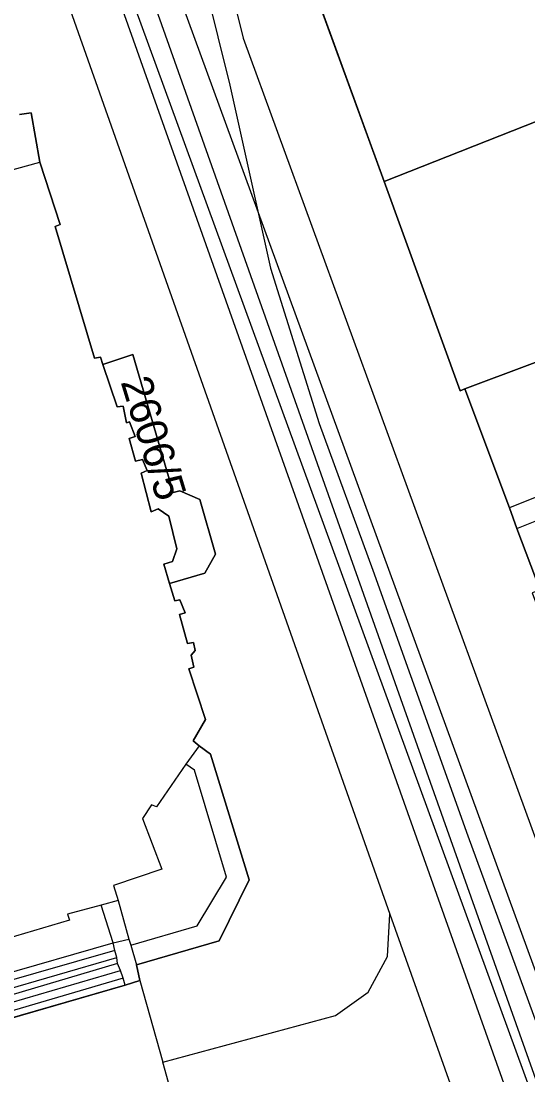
# Model space of a CAD drawing. Extents: x -263423 to -261326, y -1240067 to -1237864.
# Drawn here: x -262823.4 to -262790.6, y -1239467.2 to -1239399.1 of the extents above; entities that cross this region are included whole.
import ezdxf

# ---------------------------------------------------------------- set-up
doc = ezdxf.new("R2010")
doc.units = 0
for name, color, linetype in [('body_kn', 7, 'Continuous'), ('kladpar_druhypozemkov', 7, 'Continuous'), ('kladpar_hranice', 7, 'Continuous'), ('kladpar_parcelnecisla', 7, 'Continuous'), ('kladpar_plochy', 7, 'Continuous'), ('tarchy_linie', 7, 'Continuous'), ('zappar_hrandruhpozemk', 7, 'Continuous')]:
    doc.layers.add(name, color=color, linetype=linetype)

msp = doc.modelspace()

# ---------------------------------------------------------------- linework, layer by layer
at = {"layer": 'body_kn'}
for p, q in [((-262809.04, -1239400.21), (-262809.04, -1239400.21)), ((-262809.91, -1239403.26), (-262809.91, -1239403.26)), ((-262822.74, -1239405.05), (-262822.74, -1239405.05)), ((-262822.18, -1239408.24), (-262822.18, -1239408.24)), ((-262799.93, -1239409.48), (-262799.93, -1239409.48)), ((-262821.19, -1239412.39), (-262821.19, -1239412.39)), ((-262820.87, -1239412.27), (-262820.87, -1239412.27)), ((-262807.28, -1239415.08), (-262807.28, -1239415.08)), ((-262818.65, -1239420.9), (-262818.65, -1239420.9)), ((-262818.27, -1239420.84), (-262818.27, -1239420.84)), ((-262818.12, -1239421.3), (-262818.12, -1239421.3)), ((-262816.17, -1239420.67), (-262816.17, -1239420.67)), ((-262795.03, -1239423), (-262795.03, -1239423)), ((-262794.71, -1239422.88), (-262794.71, -1239422.88)), ((-262816.81, -1239423.99), (-262816.81, -1239423.99)), ((-262816.81, -1239423.99), (-262816.81, -1239423.99)), ((-262817.19, -1239424.04), (-262817.19, -1239424.04)), ((-262816.58, -1239425.07), (-262816.58, -1239425.07)), ((-262816.39, -1239425.01), (-262816.39, -1239425.01)), ((-262804.14, -1239425.13), (-262804.14, -1239425.13)), ((-262816.03, -1239425.97), (-262816.03, -1239425.97)), ((-262816.41, -1239426.09), (-262816.41, -1239426.09)), ((-262816, -1239427.56), (-262816, -1239427.56)), ((-262815.56, -1239427.44), (-262815.56, -1239427.44)), ((-262815.64, -1239428.33), (-262815.64, -1239428.33)), ((-262815.25, -1239428.15), (-262815.25, -1239428.15)), ((-262813.58, -1239429.58), (-262813.58, -1239429.58)), ((-262813.15, -1239429.48), (-262813.15, -1239429.48)), ((-262811.84, -1239430.03), (-262811.84, -1239430.03)), ((-262814.99, -1239430.82), (-262814.99, -1239430.82)), ((-262814.55, -1239430.64), (-262814.55, -1239430.64)), ((-262791.83, -1239430.57), (-262791.83, -1239430.57)), ((-262813.86, -1239431.1), (-262813.86, -1239431.1)), ((-262791.35, -1239431.91), (-262791.35, -1239431.91)), ((-262791.35, -1239431.91), (-262791.35, -1239431.91)), ((-262813.33, -1239433.21), (-262813.33, -1239433.21)), ((-262814.18, -1239434.21), (-262814.18, -1239434.21)), ((-262813.61, -1239434.03), (-262813.61, -1239434.03)), ((-262810.84, -1239433.56), (-262810.84, -1239433.56)), ((-262811.52, -1239434.79), (-262811.52, -1239434.79)), ((-262800.67, -1239434.59), (-262800.67, -1239434.59)), ((-262813.81, -1239435.45), (-262813.81, -1239435.45)), ((-262813.47, -1239436.58), (-262813.47, -1239436.58)), ((-262813.15, -1239436.52), (-262813.15, -1239436.52)), ((-262813.17, -1239437.47), (-262813.17, -1239437.47)), ((-262812.79, -1239437.35), (-262812.79, -1239437.35)), ((-262812.64, -1239439.33), (-262812.64, -1239439.33)), ((-262812.26, -1239439.27), (-262812.26, -1239439.27)), ((-262812.41, -1239440.09), (-262812.41, -1239440.09)), ((-262812.15, -1239439.78), (-262812.15, -1239439.78)), ((-262812.55, -1239440.98), (-262812.55, -1239440.98)), ((-262812.23, -1239440.86), (-262812.23, -1239440.86)), ((-262811.48, -1239444.25), (-262811.48, -1239444.25)), ((-262812.27, -1239445.63), (-262812.27, -1239445.63)), ((-262811.9, -1239445.95), (-262811.9, -1239445.95)), ((-262811.9, -1239445.95), (-262811.9, -1239445.95)), ((-262811.15, -1239446.48), (-262811.15, -1239446.48)), ((-262812.75, -1239447.14), (-262812.75, -1239447.14)), ((-262812.19, -1239447.53), (-262812.19, -1239447.53)), ((-262814.97, -1239449.76), (-262814.97, -1239449.76)), ((-262814.65, -1239449.9), (-262814.65, -1239449.9)), ((-262815.56, -1239450.64), (-262815.56, -1239450.64)), ((-262794.52, -1239451.76), (-262794.52, -1239451.76)), ((-262814.3, -1239453.91), (-262814.3, -1239453.91)), ((-262810.12, -1239454.44), (-262810.12, -1239454.44)), ((-262808.66, -1239454.6), (-262808.66, -1239454.6)), ((-262817.43, -1239454.98), (-262817.43, -1239454.98)), ((-262794.57, -1239455.03), (-262794.57, -1239455.03)), ((-262817.13, -1239455.94), (-262817.13, -1239455.94)), ((-262817.13, -1239455.94), (-262817.13, -1239455.94)), ((-262796.56, -1239455.53), (-262796.56, -1239455.53)), ((-262818.22, -1239456.24), (-262818.22, -1239456.24)), ((-262820.39, -1239456.82), (-262820.39, -1239456.82)), ((-262820.27, -1239457.21), (-262820.27, -1239457.21)), ((-262799.57, -1239456.83), (-262799.57, -1239456.83)), ((-262799.57, -1239456.83), (-262799.57, -1239456.83)), ((-262812.03, -1239457.58), (-262812.03, -1239457.58)), ((-262817.45, -1239458.67), (-262817.45, -1239458.67)), ((-262816.43, -1239458.44), (-262816.43, -1239458.44)), ((-262810.59, -1239458.56), (-262810.59, -1239458.56)), ((-262817.33, -1239459.18), (-262817.33, -1239459.18)), ((-262817.33, -1239459.18), (-262817.33, -1239459.18)), ((-262816.31, -1239458.82), (-262816.31, -1239458.82)), ((-262816.31, -1239458.82), (-262816.31, -1239458.82)), ((-262817.21, -1239459.63), (-262817.21, -1239459.63)), ((-262817.16, -1239460.01), (-262817.16, -1239460.01)), ((-262817.16, -1239460.01), (-262817.16, -1239460.01)), ((-262815.95, -1239460.1), (-262815.95, -1239460.1)), ((-262799.72, -1239459.57), (-262799.72, -1239459.57)), ((-262816.98, -1239460.46), (-262816.98, -1239460.46)), ((-262816.8, -1239460.97), (-262816.8, -1239460.97)), ((-262816.8, -1239460.97), (-262816.8, -1239460.97)), ((-262816.68, -1239461.42), (-262816.68, -1239461.42)), ((-262816.68, -1239461.42), (-262816.68, -1239461.42)), ((-262815.72, -1239461.12), (-262815.72, -1239461.12)), ((-262815.72, -1239461.12), (-262815.72, -1239461.12)), ((-262800.97, -1239461.87), (-262800.97, -1239461.87)), ((-262803.07, -1239463.38), (-262803.07, -1239463.38)), ((-262814.24, -1239466.4), (-262814.24, -1239466.4))]:
    msp.add_line(p, q, dxfattribs=at)
at = {"layer": 'kladpar_druhypozemkov'}
msp.add_line((-262816.69, -1239422.64), (-262816.69, -1239422.64), dxfattribs=at)
at = {"layer": 'kladpar_hranice'}
for points in [[(-262779.76, -1239384), (-262779.46, -1239384.77), (-262755.98, -1239375.68), (-262750.38, -1239389.78), (-262758.45, -1239392.78), (-262769.33, -1239397.38), (-262799.93, -1239409.48), (-262805.44, -1239394.37), (-262794.74, -1239389.96), (-262794.86, -1239389.58), (-262793.71, -1239389.28), (-262793.47, -1239389.8), (-262782.08, -1239385.34), (-262782.26, -1239384.96), (-262779.76, -1239384)], [(-262742.75, -1239403.42), (-262722.09, -1239395.67), (-262721.91, -1239396.18), (-262720.82, -1239395.89), (-262694.96, -1239385.52), (-262693.53, -1239389.88), (-262692.52, -1239393.01), (-262692.05, -1239394.48), (-262700.81, -1239397.66), (-262709.39, -1239401.1), (-262719.37, -1239405.01), (-262754.06, -1239418.55), (-262755.2, -1239418.98), (-262763.34, -1239422.04), (-262762.38, -1239424.66), (-262789.85, -1239435.88), (-262791.35, -1239431.91), (-262791.83, -1239430.57), (-262794.71, -1239422.88), (-262742.75, -1239403.42)], [(-262769.33, -1239397.38), (-262758.45, -1239392.78), (-262750.38, -1239389.78), (-262747.89, -1239388.88), (-262742.75, -1239403.42), (-262794.71, -1239422.88), (-262795.03, -1239423), (-262799.93, -1239409.48), (-262769.33, -1239397.38)], [(-262805.44, -1239394.37), (-262799.93, -1239409.48), (-262795.03, -1239423), (-262794.71, -1239422.88), (-262791.83, -1239430.57), (-262791.35, -1239431.91), (-262789.85, -1239435.88), (-262790.36, -1239436.06), (-262786.77, -1239445.74), (-262785.69, -1239448.75), (-262782.34, -1239458.1), (-262782.02, -1239457.98), (-262779.73, -1239464.25), (-262778.9, -1239466.91), (-262776.37, -1239473.56)], [(-262823.51, -1239405.16), (-262822.74, -1239405.05), (-262822.18, -1239408.24), (-262820.87, -1239412.27), (-262821.19, -1239412.39), (-262818.65, -1239420.9), (-262818.27, -1239420.84), (-262818.12, -1239421.3), (-262817.19, -1239424.04), (-262816.81, -1239423.99), (-262816.58, -1239425.07), (-262816.39, -1239425.01), (-262816.03, -1239425.97), (-262816.41, -1239426.09), (-262816, -1239427.56), (-262815.56, -1239427.44), (-262815.25, -1239428.15), (-262815.64, -1239428.33), (-262814.99, -1239430.82), (-262814.55, -1239430.64), (-262813.86, -1239431.1), (-262813.33, -1239433.21), (-262813.61, -1239434.03), (-262814.18, -1239434.21), (-262813.81, -1239435.45), (-262813.47, -1239436.58), (-262813.15, -1239436.52), (-262812.79, -1239437.35), (-262813.17, -1239437.47), (-262812.64, -1239439.33), (-262812.26, -1239439.27), (-262812.15, -1239439.78), (-262812.41, -1239440.09), (-262812.23, -1239440.86), (-262812.55, -1239440.98), (-262811.48, -1239444.25), (-262812.27, -1239445.63), (-262811.9, -1239445.95), (-262811.15, -1239446.48), (-262808.66, -1239454.6), (-262810.59, -1239458.56), (-262815.95, -1239460.1), (-262815.72, -1239461.12), (-262816.68, -1239461.42), (-262827.35, -1239464.49)], [(-262827.35, -1239464.49), (-262816.68, -1239461.42), (-262815.72, -1239461.12), (-262815.95, -1239460.1), (-262810.59, -1239458.56), (-262808.66, -1239454.6), (-262811.15, -1239446.48), (-262811.9, -1239445.95), (-262812.27, -1239445.63), (-262811.48, -1239444.25), (-262812.55, -1239440.98), (-262812.23, -1239440.86), (-262812.41, -1239440.09), (-262812.15, -1239439.78), (-262812.26, -1239439.27), (-262812.64, -1239439.33), (-262813.17, -1239437.47), (-262812.79, -1239437.35), (-262813.15, -1239436.52), (-262813.47, -1239436.58), (-262813.81, -1239435.45), (-262811.52, -1239434.79), (-262810.84, -1239433.56), (-262811.84, -1239430.03), (-262813.15, -1239429.48), (-262813.58, -1239429.58), (-262816.17, -1239420.67), (-262818.12, -1239421.3), (-262818.27, -1239420.84), (-262818.65, -1239420.9), (-262821.19, -1239412.39), (-262820.87, -1239412.27), (-262822.18, -1239408.24), (-262822.74, -1239405.05), (-262823.51, -1239405.16)], [(-262816.81, -1239423.99), (-262817.19, -1239424.04), (-262818.12, -1239421.3), (-262816.17, -1239420.67), (-262813.58, -1239429.58), (-262813.15, -1239429.48), (-262811.84, -1239430.03), (-262810.84, -1239433.56), (-262811.52, -1239434.79), (-262813.81, -1239435.45), (-262814.18, -1239434.21), (-262813.61, -1239434.03), (-262813.33, -1239433.21), (-262813.86, -1239431.1), (-262814.55, -1239430.64), (-262814.99, -1239430.82), (-262815.64, -1239428.33), (-262815.25, -1239428.15), (-262815.56, -1239427.44), (-262816, -1239427.56), (-262816.41, -1239426.09), (-262816.03, -1239425.97), (-262816.39, -1239425.01), (-262816.58, -1239425.07), (-262816.81, -1239423.99)]]:
    msp.add_lwpolyline(points, dxfattribs=at)
at = {"layer": 'kladpar_plochy'}
for p, q in [((-262805.44, -1239394.37), (-262799.93, -1239409.48)), ((-262822.74, -1239405.05), (-262823.51, -1239405.16)), ((-262822.18, -1239408.24), (-262822.74, -1239405.05)), ((-262820.87, -1239412.27), (-262822.18, -1239408.24)), ((-262799.93, -1239409.48), (-262795.03, -1239423)), ((-262821.19, -1239412.39), (-262820.87, -1239412.27)), ((-262818.65, -1239420.9), (-262821.19, -1239412.39)), ((-262818.27, -1239420.84), (-262818.65, -1239420.9)), ((-262818.12, -1239421.3), (-262818.27, -1239420.84)), ((-262816.17, -1239420.67), (-262818.12, -1239421.3)), ((-262813.58, -1239429.58), (-262816.17, -1239420.67)), ((-262795.03, -1239423), (-262794.71, -1239422.88)), ((-262794.71, -1239422.88), (-262791.83, -1239430.57)), ((-262813.15, -1239429.48), (-262813.58, -1239429.58)), ((-262811.84, -1239430.03), (-262813.15, -1239429.48)), ((-262810.84, -1239433.56), (-262811.84, -1239430.03)), ((-262791.83, -1239430.57), (-262791.35, -1239431.91)), ((-262791.35, -1239431.91), (-262789.85, -1239435.88)), ((-262811.52, -1239434.79), (-262810.84, -1239433.56)), ((-262813.81, -1239435.45), (-262811.52, -1239434.79)), ((-262813.47, -1239436.58), (-262813.81, -1239435.45)), ((-262813.15, -1239436.52), (-262813.47, -1239436.58)), ((-262812.79, -1239437.35), (-262813.15, -1239436.52)), ((-262813.17, -1239437.47), (-262812.79, -1239437.35)), ((-262812.64, -1239439.33), (-262813.17, -1239437.47)), ((-262812.26, -1239439.27), (-262812.64, -1239439.33)), ((-262812.15, -1239439.78), (-262812.26, -1239439.27)), ((-262812.41, -1239440.09), (-262812.15, -1239439.78)), ((-262812.23, -1239440.86), (-262812.41, -1239440.09)), ((-262812.55, -1239440.98), (-262812.23, -1239440.86)), ((-262811.48, -1239444.25), (-262812.55, -1239440.98)), ((-262812.27, -1239445.63), (-262811.48, -1239444.25)), ((-262811.9, -1239445.95), (-262812.27, -1239445.63)), ((-262811.15, -1239446.48), (-262811.9, -1239445.95)), ((-262808.66, -1239454.6), (-262811.15, -1239446.48)), ((-262810.59, -1239458.56), (-262808.66, -1239454.6)), ((-262815.95, -1239460.1), (-262810.59, -1239458.56)), ((-262815.72, -1239461.12), (-262815.95, -1239460.1)), ((-262827.35, -1239464.49), (-262816.68, -1239461.42)), ((-262816.68, -1239461.42), (-262815.72, -1239461.12))]:
    msp.add_line(p, q, dxfattribs=at)
for points in [[(-262779.76, -1239384), (-262779.46, -1239384.77), (-262755.98, -1239375.68), (-262750.38, -1239389.78), (-262758.45, -1239392.78), (-262769.33, -1239397.38), (-262799.93, -1239409.48), (-262805.44, -1239394.37), (-262794.74, -1239389.96), (-262794.86, -1239389.58), (-262793.71, -1239389.28), (-262793.47, -1239389.8), (-262782.08, -1239385.34), (-262782.26, -1239384.96)], [(-262742.75, -1239403.42), (-262722.09, -1239395.67), (-262721.91, -1239396.18), (-262720.82, -1239395.89), (-262694.96, -1239385.52), (-262693.53, -1239389.88), (-262692.52, -1239393.01), (-262692.05, -1239394.48), (-262700.81, -1239397.66), (-262709.39, -1239401.1), (-262719.37, -1239405.01), (-262754.06, -1239418.55), (-262755.2, -1239418.98), (-262763.34, -1239422.04), (-262762.38, -1239424.66), (-262789.85, -1239435.88), (-262791.35, -1239431.91), (-262791.83, -1239430.57), (-262794.71, -1239422.88)], [(-262769.33, -1239397.38), (-262758.45, -1239392.78), (-262750.38, -1239389.78), (-262747.89, -1239388.88), (-262742.75, -1239403.42), (-262794.71, -1239422.88), (-262795.03, -1239423), (-262799.93, -1239409.48)], [(-262816.81, -1239423.99), (-262817.19, -1239424.04), (-262818.12, -1239421.3), (-262816.17, -1239420.67), (-262813.58, -1239429.58), (-262813.15, -1239429.48), (-262811.84, -1239430.03), (-262810.84, -1239433.56), (-262811.52, -1239434.79), (-262813.81, -1239435.45), (-262814.18, -1239434.21), (-262813.61, -1239434.03), (-262813.33, -1239433.21), (-262813.86, -1239431.1), (-262814.55, -1239430.64), (-262814.99, -1239430.82), (-262815.64, -1239428.33), (-262815.25, -1239428.15), (-262815.56, -1239427.44), (-262816, -1239427.56), (-262816.41, -1239426.09), (-262816.03, -1239425.97), (-262816.39, -1239425.01), (-262816.58, -1239425.07)]]:
    msp.add_lwpolyline(points, close=True, dxfattribs=at)
msp.add_lwpolyline([(-262823.51, -1239405.16), (-262822.74, -1239405.05), (-262822.18, -1239408.24), (-262820.87, -1239412.27), (-262821.19, -1239412.39), (-262818.65, -1239420.9), (-262818.27, -1239420.84), (-262818.12, -1239421.3), (-262817.19, -1239424.04), (-262816.81, -1239423.99), (-262816.58, -1239425.07), (-262816.39, -1239425.01), (-262816.03, -1239425.97), (-262816.41, -1239426.09), (-262816, -1239427.56), (-262815.56, -1239427.44), (-262815.25, -1239428.15), (-262815.64, -1239428.33), (-262814.99, -1239430.82), (-262814.55, -1239430.64), (-262813.86, -1239431.1), (-262813.33, -1239433.21), (-262813.61, -1239434.03), (-262814.18, -1239434.21), (-262813.81, -1239435.45), (-262813.47, -1239436.58), (-262813.15, -1239436.52), (-262812.79, -1239437.35), (-262813.17, -1239437.47), (-262812.64, -1239439.33), (-262812.26, -1239439.27), (-262812.15, -1239439.78), (-262812.41, -1239440.09), (-262812.23, -1239440.86), (-262812.55, -1239440.98), (-262811.48, -1239444.25), (-262812.27, -1239445.63), (-262811.9, -1239445.95), (-262811.15, -1239446.48), (-262808.66, -1239454.6), (-262810.59, -1239458.56), (-262815.95, -1239460.1), (-262815.72, -1239461.12), (-262816.68, -1239461.42), (-262827.35, -1239464.49)], dxfattribs=at)
at = {"layer": 'tarchy_linie'}
for points in [[(-262876.1, -1239267.26), (-262859.65, -1239272.11), (-262836.46, -1239332.83), (-262813.8, -1239395.79), (-262782.96, -1239480.21), (-262751.68, -1239564.86), (-262738.56, -1239596.25), (-262720.83, -1239681.08), (-262703.16, -1239765.24), (-262676.39, -1239868.22), (-262673.88, -1239876.15)], [(-262839.23, -1239333.86), (-262816.57, -1239396.8), (-262785.73, -1239481.23), (-262774.19, -1239513.47), (-262769.81, -1239525.13), (-262764.43, -1239539.49), (-262823.03, -1239560.07), (-262828.03, -1239541.17)], [(-262832.34, -1239334.07), (-262822.09, -1239362.81), (-262810.73, -1239393.4), (-262809.04, -1239400.21), (-262780.19, -1239479.19), (-262748.93, -1239563.78), (-262735.73, -1239595.37)], [(-262823.57, -1239363.35), (-262812.24, -1239393.87), (-262809.91, -1239403.26), (-262807.28, -1239415.08), (-262804.14, -1239425.13), (-262800.67, -1239434.59), (-262794.52, -1239451.76), (-262788.36, -1239468.58), (-262785.28, -1239477.34), (-262782.16, -1239485.92), (-262777.56, -1239498.77), (-262772.71, -1239512.94), (-262768.34, -1239524.58), (-262762.39, -1239540.44), (-262759.49, -1239548.37), (-262753.87, -1239563.03), (-262748.59, -1239573.7), (-262744.09, -1239582.93)]]:
    msp.add_lwpolyline(points, dxfattribs=at)
at = {"layer": 'zappar_hrandruhpozemk'}
for p, q in [((-262851.35, -1239416.12), (-262822.18, -1239408.24)), ((-262764.3, -1239419.47), (-262791.83, -1239430.57)), ((-262791.35, -1239431.91), (-262763.82, -1239420.82)), ((-262815.56, -1239450.64), (-262814.3, -1239453.91)), ((-262812.03, -1239457.58), (-262810.12, -1239454.44)), ((-262796.56, -1239455.53), (-262772.53, -1239523.13)), ((-262817.45, -1239458.67), (-262818.22, -1239456.24)), ((-262820.27, -1239457.21), (-262826.4, -1239459.04)), ((-262799.57, -1239456.83), (-262768.19, -1239544.99)), ((-262816.31, -1239458.82), (-262812.03, -1239457.58)), ((-262828.11, -1239461.74), (-262817.45, -1239458.67)), ((-262817.45, -1239458.67), (-262816.43, -1239458.44)), ((-262817.33, -1239459.18), (-262827.93, -1239462.19)), ((-262827.81, -1239462.7), (-262817.21, -1239459.63)), ((-262817.16, -1239460.01), (-262827.7, -1239463.15)), ((-262827.64, -1239463.59), (-262816.98, -1239460.46)), ((-262816.8, -1239460.97), (-262827.46, -1239464.1)), ((-262815.72, -1239461.12), (-262814.24, -1239466.4))]:
    msp.add_line(p, q, dxfattribs=at)
for points in [[(-262847.93, -1239305.11), (-262820.56, -1239381.77), (-262794.57, -1239455.03)], [(-262849.85, -1239305.78), (-262822.48, -1239382.46), (-262796.56, -1239455.53)], [(-262834.83, -1239395.84), (-262824.46, -1239392.93), (-262822.37, -1239392.34), (-262799.57, -1239456.83)], [(-262811.9, -1239445.95), (-262812.75, -1239447.14), (-262814.65, -1239449.9), (-262814.97, -1239449.76), (-262815.56, -1239450.64)], [(-262810.12, -1239454.44), (-262812.19, -1239447.53), (-262812.75, -1239447.14)], [(-262814.3, -1239453.91), (-262817.43, -1239454.98), (-262817.13, -1239455.94), (-262818.22, -1239456.24), (-262820.39, -1239456.82), (-262820.27, -1239457.21)], [(-262794.57, -1239455.03), (-262771.26, -1239520.65), (-262770.5, -1239522.11), (-262768.89, -1239523.87), (-262767.09, -1239526.51)], [(-262817.13, -1239455.94), (-262816.43, -1239458.44), (-262816.31, -1239458.82), (-262815.95, -1239460.1)], [(-262803.07, -1239463.38), (-262800.97, -1239461.87), (-262799.72, -1239459.57), (-262799.57, -1239456.83)], [(-262816.68, -1239461.42), (-262816.8, -1239460.97), (-262816.98, -1239460.46), (-262817.16, -1239460.01), (-262817.21, -1239459.63), (-262817.33, -1239459.18), (-262817.45, -1239458.67)], [(-262812.9, -1239471.19), (-262814.24, -1239466.4), (-262803.07, -1239463.38)]]:
    msp.add_lwpolyline(points, dxfattribs=at)

# ---------------------------------------------------------------- texts
at = {"layer": 'kladpar_parcelnecisla'}
msp.add_text('2606/5', height=2, rotation=287, dxfattribs=at).set_placement((-262816.975, -1239422.429))

doc.saveas('drawing.dxf')
